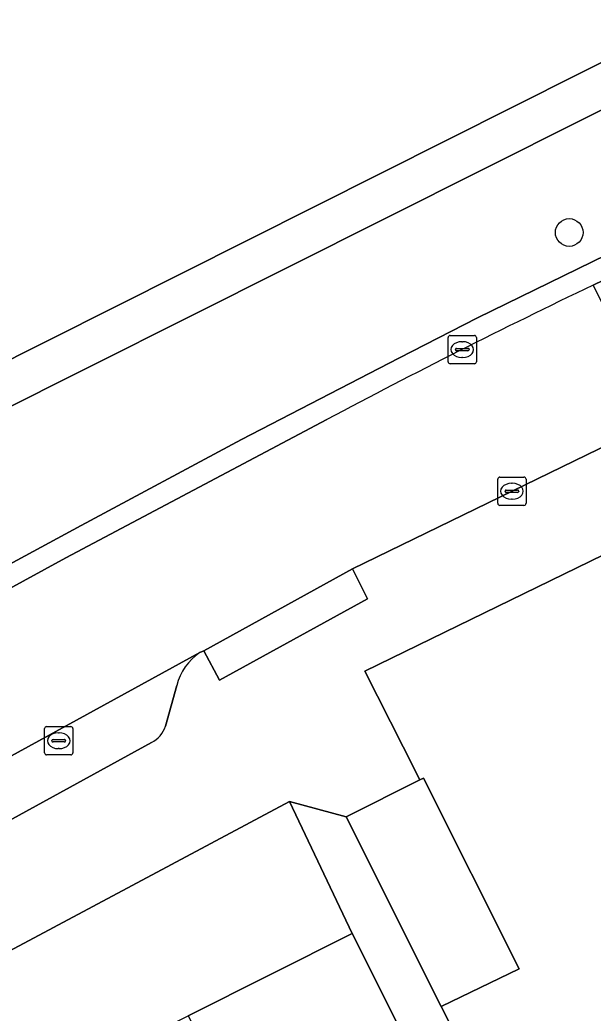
# Model space of a CAD drawing. Extents: x 157793 to 159380, y 380877 to 382313.
# Drawn here: x 158660.29 to 158680.53, y 381812.52 to 381847.57 of the extents above; entities that cross this region are included whole.
import ezdxf

# ---------------------------------------------------------------- set-up
doc = ezdxf.new("R2010")
doc.units = 0
for name, color, linetype in [('IMGEO_Boom', 7, 'Continuous'), ('IMGEO_Erf', 7, 'Continuous'), ('IMGEO_Groenvoorziening', 7, 'Continuous'), ('IMGEO_Kolk', 7, 'Continuous'), ('IMGEO_Muur', 7, 'Continuous'), ('IMGEO_Pand', 7, 'Continuous'), ('IMGEO_Parkeervlak_open', 7, 'Continuous'), ('IMGEO_Rijbaan_lokaal_open', 7, 'Continuous'), ('IMGEO_Voetpad_halfverhard', 7, 'Continuous'), ('IMGEO_Voetpad_open', 7, 'Continuous')]:
    doc.layers.add(name, color=color, linetype=linetype)

msp = doc.modelspace()

# ---------------------------------------------------------------- linework, layer by layer
at = {"layer": 'IMGEO_Boom'}
msp.add_circle((158679.687, 381840.065), 0.489, dxfattribs=at)
at = {"layer": 'IMGEO_Erf'}
for points in [[(158695.58, 381835.846), (158695.401, 381835.765), (158672.471, 381824.588), (158673.823, 381821.918), (158674.414, 381820.749), (158674.546, 381820.815), (158677.914, 381814.088), (158675.171, 381812.752), (158676.061, 381810.975)], [(158654.972, 381806.768), (158660.603, 381809.594), (158666.233, 381812.421), (158672.026, 381815.329), (158669.816, 381819.983), (158640.824, 381804.522)]]:
    msp.add_lwpolyline(points, dxfattribs=at)
at = {"layer": 'IMGEO_Groenvoorziening'}
for points in [[(158626.135, 381818.603), (158701.172, 381856.292), (158701.564, 381860.012)], [(158700.221, 381847.504), (158700.311, 381848.146), (158700.984, 381854.513), (158628.032, 381817.913)], [(158668.118, 381832.764), (158670.893, 381834.199), (158673.671, 381835.629), (158676.45, 381837.055), (158681.008, 381839.273), (158685.568, 381841.487), (158690.13, 381843.698), (158690.453, 381843.072)], [(158627.864, 381815.174), (158631.164, 381812.666), (158636.599, 381815.637), (158643.953, 381819.678), (158651.169, 381823.611), (158656.813, 381826.673), (158658.778, 381827.735), (158662.462, 381829.724), (158668.118, 381832.764)]]:
    msp.add_lwpolyline(points, dxfattribs=at)
at = {"layer": 'IMGEO_Kolk'}
for p, q in [((158675.41, 381835.507), (158675.41, 381836.359)), ((158675.485, 381836.433), (158676.337, 381836.433)), ((158675.898, 381836.213), (158675.923, 381836.213)), ((158676.411, 381836.359), (158676.411, 381835.507)), ((158675.669, 381835.927), (158675.669, 381835.939)), ((158676.107, 381835.89), (158675.709, 381835.89)), ((158675.712, 381835.976), (158676.11, 381835.976)), ((158676.153, 381835.939), (158676.153, 381835.927)), ((158676.337, 381835.433), (158675.485, 381835.433)), ((158675.921, 381835.653), (158675.896, 381835.653)), ((158677.163, 381830.51), (158677.163, 381831.362)), ((158677.238, 381831.436), (158678.09, 381831.436)), ((158678.164, 381831.362), (158678.164, 381830.51)), ((158677.422, 381830.93), (158677.422, 381830.942)), ((158677.86, 381830.893), (158677.462, 381830.893)), ((158677.465, 381830.979), (158677.863, 381830.979)), ((158677.651, 381831.216), (158677.676, 381831.216)), ((158677.906, 381830.942), (158677.906, 381830.93)), ((158677.674, 381830.656), (158677.649, 381830.656)), ((158678.09, 381830.436), (158677.238, 381830.436)), ((158661.165, 381821.707), (158661.165, 381822.559)), ((158661.24, 381822.633), (158662.092, 381822.633)), ((158662.166, 381822.559), (158662.166, 381821.707)), ((158661.424, 381822.127), (158661.424, 381822.139)), ((158661.467, 381822.176), (158661.865, 381822.176)), ((158661.653, 381822.413), (158661.678, 381822.413)), ((158661.908, 381822.139), (158661.908, 381822.127)), ((158661.862, 381822.09), (158661.464, 381822.09)), ((158661.676, 381821.853), (158661.651, 381821.853)), ((158662.092, 381821.633), (158661.24, 381821.633))]:
    msp.add_line(p, q, dxfattribs=at)
for points in [[(158675.41, 381835.507), (158675.41, 381836.359)], [(158675.485, 381836.433), (158676.337, 381836.433)], [(158676.411, 381836.359), (158676.411, 381835.507)], [(158676.337, 381835.433), (158675.485, 381835.433)], [(158677.163, 381830.51), (158677.163, 381831.362)], [(158677.238, 381831.436), (158678.09, 381831.436)], [(158678.164, 381831.362), (158678.164, 381830.51)], [(158678.09, 381830.436), (158677.238, 381830.436)], [(158661.165, 381821.707), (158661.165, 381822.559)], [(158661.24, 381822.633), (158662.092, 381822.633)], [(158662.166, 381822.559), (158662.166, 381821.707)], [(158662.092, 381821.633), (158661.24, 381821.633)]]:
    msp.add_lwpolyline(points, dxfattribs=at)
for centre, radius, start, end in [((158675.487, 381836.357), 0.0765, 91.552, 178.448), ((158675.487, 381836.357), 0.0765, 91.552, 178.448), ((158676.335, 381836.357), 0.0765, 1.552, 88.448), ((158676.335, 381836.357), 0.0765, 1.552, 88.448), ((158675.709, 381835.936), 0.0403, 85.8775, 175.7526), ((158675.706, 381835.926), 0.0366, 178.938, 274.7102), ((158676.11, 381835.933), 0.043, 264.8664, 352.4533), ((158676.114, 381835.938), 0.0386, 1.7309, 96.639), ((158675.487, 381835.509), 0.0765, 181.552, 268.448), ((158675.487, 381835.509), 0.0765, 181.552, 268.448), ((158676.335, 381835.509), 0.0765, 271.552, 358.448), ((158676.335, 381835.509), 0.0765, 271.552, 358.448), ((158677.24, 381831.36), 0.0765, 91.552, 178.448), ((158677.24, 381831.36), 0.0765, 91.552, 178.448), ((158678.088, 381831.36), 0.0765, 1.552, 88.448), ((158678.088, 381831.36), 0.0765, 1.552, 88.448), ((158677.462, 381830.939), 0.0403, 85.8775, 175.7526), ((158677.459, 381830.929), 0.0366, 178.938, 274.7102), ((158677.863, 381830.936), 0.043, 264.8664, 352.4533), ((158677.867, 381830.941), 0.0386, 1.7309, 96.639), ((158677.24, 381830.512), 0.0765, 181.552, 268.448), ((158677.24, 381830.512), 0.0765, 181.552, 268.448), ((158678.088, 381830.512), 0.0765, 271.552, 358.448), ((158678.088, 381830.512), 0.0765, 271.552, 358.448), ((158661.242, 381822.557), 0.0765, 91.552, 178.448), ((158661.242, 381822.557), 0.0765, 91.552, 178.448), ((158662.09, 381822.557), 0.0765, 1.552, 88.448), ((158662.09, 381822.557), 0.0765, 1.552, 88.448), ((158661.464, 381822.136), 0.0403, 85.8775, 175.7526), ((158661.461, 381822.126), 0.0366, 178.938, 274.7102), ((158661.865, 381822.133), 0.043, 264.8664, 352.4533), ((158661.869, 381822.138), 0.0386, 1.7309, 96.639), ((158661.242, 381821.709), 0.0765, 181.552, 268.448), ((158661.242, 381821.709), 0.0765, 181.552, 268.448), ((158662.09, 381821.709), 0.0765, 271.552, 358.448), ((158662.09, 381821.709), 0.0765, 271.552, 358.448)]:
    msp.add_arc(centre, radius, start, end, dxfattribs=at)
for centre, major_axis, ratio, start_param, end_param in [((158675.897, 381835.933), (-0.387, 0.002), 0.722429, 4.712389, 7.853982), ((158675.922, 381835.933), (-0.39, 0.002), 0.717154, 1.570796, 4.712389), ((158677.65, 381830.936), (-0.387, 0.002), 0.722429, 4.712389, 7.853982), ((158677.675, 381830.936), (-0.39, 0.002), 0.717154, 1.570796, 4.712389), ((158661.652, 381822.133), (-0.387, 0.002), 0.722429, 4.712389, 7.853982), ((158661.677, 381822.133), (-0.39, 0.002), 0.717154, 1.570796, 4.712389)]:
    msp.add_ellipse(centre, major_axis=major_axis, ratio=ratio, start_param=start_param, end_param=end_param, dxfattribs=at)
at = {"layer": 'IMGEO_Muur'}
msp.add_lwpolyline([(158673.823, 381821.918), (158674.414, 381820.749)], dxfattribs=at)
at = {"layer": 'IMGEO_Pand'}
for points in [[(158675.171, 381812.752), (158677.914, 381814.088), (158674.546, 381820.815), (158674.414, 381820.749), (158671.818, 381819.45)], [(158670.19, 381804.538), (158673.079, 381805.988), (158674.461, 381803.236), (158677.365, 381804.694), (158675.983, 381807.446), (158672.026, 381815.329), (158666.233, 381812.421)]]:
    msp.add_lwpolyline(points, close=True, dxfattribs=at)
at = {"layer": 'IMGEO_Parkeervlak_open'}
for points in [[(158666.643, 381825.243), (158637.729, 381809.388), (158636.248, 381808.576)], [(158665.439, 381822.645), (158665.834, 381824.086)], [(158657.617, 381818.055), (158664.94, 381822.066)]]:
    msp.add_lwpolyline(points, dxfattribs=at)
for centre, radius, start, end in [((158667.784, 381823.584), 2.014, 124.5201, 165.5557), ((158664.46, 381822.984), 1.036, 297.6019, 340.8866)]:
    msp.add_arc(centre, radius, start, end, dxfattribs=at)
at = {"layer": 'IMGEO_Rijbaan_lokaal_open'}
msp.add_lwpolyline([(158685.998, 381834.999), (158683.632, 381839.706), (158680.531, 381838.206), (158682.902, 381833.483)], close=True, dxfattribs=at)
msp.add_lwpolyline([(158671.133, 381833.465), (158661.918, 381828.584), (158635.266, 381814.027), (158637.729, 381809.388), (158666.643, 381825.243), (158666.783, 381825.309), (158672.039, 381828.201), (158682.902, 381833.483), (158680.531, 381838.206)], dxfattribs=at)
msp.add_arc((158783.948, 381621.52), 240.1, 115.51349, 118.02557, dxfattribs=at)
at = {"layer": 'IMGEO_Voetpad_halfverhard'}
for points in [[(158700.984, 381854.513), (158701.172, 381856.292), (158626.135, 381818.603)], [(158628.032, 381817.913), (158700.984, 381854.513)]]:
    msp.add_lwpolyline(points, dxfattribs=at)
at = {"layer": 'IMGEO_Voetpad_open'}
for points in [[(158690.453, 381843.072), (158690.13, 381843.698), (158685.568, 381841.487), (158681.008, 381839.273), (158676.45, 381837.055), (158673.671, 381835.629), (158670.893, 381834.199), (158668.118, 381832.764), (158662.462, 381829.724), (158658.778, 381827.735), (158656.813, 381826.673), (158651.169, 381823.611), (158643.953, 381819.678), (158636.599, 381815.637), (158631.164, 381812.666), (158629.66, 381811.835), (158625.555, 381809.566), (158620.054, 381806.492), (158620.441, 381805.817), (158630.34, 381811.321), (158631.731, 381812.095), (158632.207, 381812.359), (158635.266, 381814.027), (158661.918, 381828.584)], [(158680.531, 381838.206), (158683.632, 381839.706), (158687.835, 381841.765)], [(158669.816, 381819.983), (158671.818, 381819.45), (158674.414, 381820.749), (158673.823, 381821.918), (158672.471, 381824.588), (158695.401, 381835.765), (158695.58, 381835.846), (158703.839, 381839.562)], [(158693.94, 381838.938), (158685.998, 381834.999), (158682.902, 381833.483), (158672.039, 381828.201), (158672.566, 381827.135), (158667.342, 381824.273), (158666.783, 381825.309), (158666.643, 381825.243)], [(158661.918, 381828.584), (158671.133, 381833.465)], [(158665.834, 381824.086), (158665.439, 381822.645)], [(158664.94, 381822.066), (158657.617, 381818.055)], [(158579.473, 381770.841), (158581.343, 381772.15), (158581.931, 381772.608), (158596.208, 381781.788), (158596.701, 381780.75), (158599.395, 381782.094), (158601.734, 381783.26), (158601.005, 381784.797), (158606.034, 381787.936), (158617.945, 381795.102), (158618.417, 381794.138), (158620.924, 381795.389), (158623.667, 381796.757), (158622.965, 381798.125), (158628.866, 381801.563), (158629.764, 381799.823), (158632.189, 381801.033), (158635.027, 381802.448), (158638.223, 381804.196), (158638.672, 381803.341), (158640.39, 381804.243), (158640.824, 381804.522), (158669.816, 381819.983)], [(158676.061, 381810.975), (158675.171, 381812.752), (158671.818, 381819.45), (158669.816, 381819.983), (158672.026, 381815.329), (158675.983, 381807.446)]]:
    msp.add_lwpolyline(points, dxfattribs=at)
msp.add_lwpolyline([(158672.039, 381828.201), (158666.783, 381825.309), (158667.342, 381824.273), (158672.566, 381827.135)], close=True, dxfattribs=at)
for centre, radius, start, end in [((158783.948, 381621.52), 240.1, 115.51349, 118.02557), ((158667.784, 381823.584), 2.014, 124.5201, 165.5557), ((158664.46, 381822.984), 1.036, 297.6019, 340.8866)]:
    msp.add_arc(centre, radius, start, end, dxfattribs=at)

doc.saveas('drawing.dxf')
